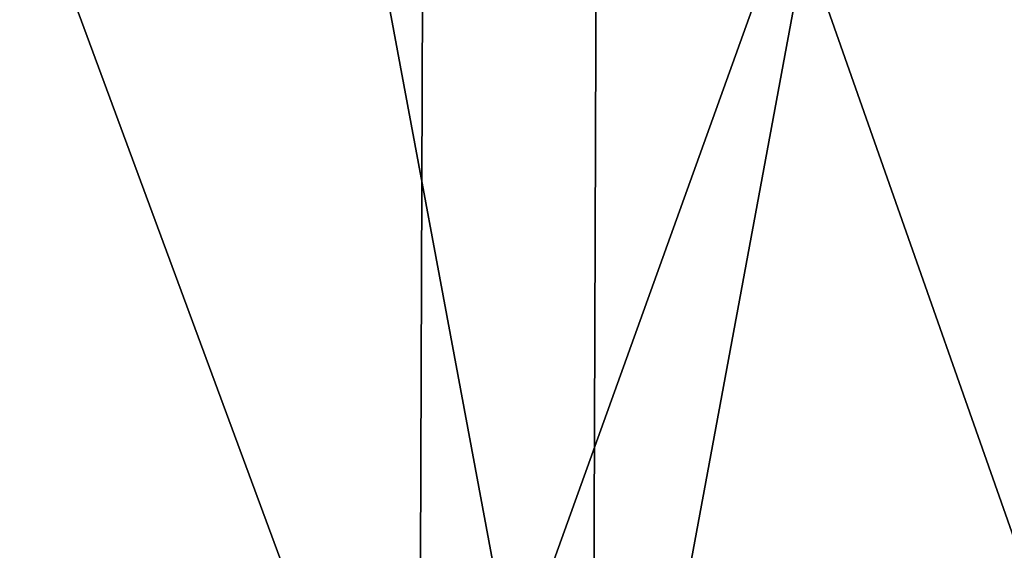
# Model space of a CAD drawing. Header units: metres. Extents: x -92 to 264, y -100 to 50.
# Tile 170 of 656: x 8.15 to 11.01, y -75.12 to -73.58. Entities that reach past the tile are written whole.
import ezdxf

# ---------------------------------------------------------------- set-up
doc = ezdxf.new("R2010")
doc.units = ezdxf.units.M
doc.layers.add('solid_21062050_01', color=7, linetype='CONTINUOUS')

msp = doc.modelspace()

# ---------------------------------------------------------------- linework, layer by layer
at = {"layer": 'solid_21062050_01'}
for points in [[(9.858183, -64.201744, -27.468565), (9.815159, -76.706161, -27.36828), (7.45088, -76.706161, -28.243914)], [(7.483526, -64.201744, -28.34804), (9.858183, -64.201744, -27.468565), (7.45088, -76.706161, -28.243914)], [(7.483526, -64.201744, 19.355579), (7.450881, -76.706161, 19.251451), (9.815159, -76.706161, 18.37582)], [(9.858183, -64.201744, 18.476105), (7.483526, -64.201744, 19.355579), (9.815159, -76.706161, 18.37582)], [(12.131678, -64.201744, -26.353365), (12.078719, -76.706161, -26.257954), (9.815159, -76.706161, -27.36828)], [(9.858183, -64.201744, -27.468565), (12.131678, -64.201744, -26.353365), (9.815159, -76.706161, -27.36828)], [(9.858183, -64.201744, 18.476105), (9.815159, -76.706161, 18.37582), (12.078719, -76.706161, 17.265493)], [(12.131678, -64.201744, 17.360905), (9.858183, -64.201744, 18.476105), (12.078719, -76.706161, 17.265493)], [(9.332791, -70.231491, 16.465567), (9.311464, -76.239906, 16.417665), (7.074356, -76.239906, 17.276411)], [(7.090559, -70.231491, 17.326279), (9.332791, -70.231491, 16.465567), (7.074356, -76.239906, 17.276411)], [(7.090559, -70.231491, -26.318739), (7.074356, -76.239906, -26.268871), (9.311464, -76.239906, -25.410126)], [(9.332791, -70.231491, -25.458027), (7.090559, -70.231491, -26.318739), (9.311464, -76.239906, -25.410126)], [(11.47277, -70.231491, 15.375193), (11.446552, -76.239906, 15.329783), (9.311464, -76.239906, 16.417665)], [(9.332791, -70.231491, 16.465567), (11.47277, -70.231491, 15.375193), (9.311464, -76.239906, 16.417665)], [(9.332791, -70.231491, -25.458027), (9.311464, -76.239906, -25.410126), (11.446554, -76.239906, -24.322243)], [(11.47277, -70.231491, -24.367653), (9.332791, -70.231491, -25.458027), (11.446554, -76.239906, -24.322243)]]:
    msp.add_3dface(points, dxfattribs=at)

doc.saveas('drawing.dxf')
